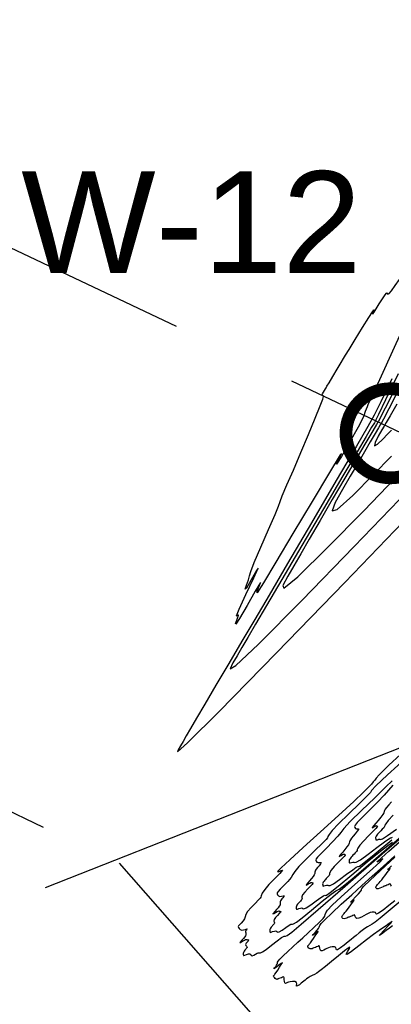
# Model space of a CAD drawing. Extents: x 3249832 to 3255657, y 13789405 to 13793316.
# Tile 639 of 656: x 3252609 to 3252682, y 13791817 to 13792010. Entities that reach past the tile are written whole.
import ezdxf

# ---------------------------------------------------------------- set-up
doc = ezdxf.new("R2010")
doc.units = 0
doc.header["$LTSCALE"] = 100
doc.header["$MEASUREMENT"] = 0
doc.linetypes.add('DASHED', pattern=[0.75, 0.5, -0.25])
for name, color, linetype in [('GRATIO_03231_CON', 1, 'CONTINUOUS'), ('GRATIO_0323_ICON', 1, 'CONTINUOUS'), ('PLAN', 7, 'CONTINUOUS'), ('TARGETS_EAST', 7, 'CONTINUOUS'), ('TARGETS_WEST', 7, 'CONTINUOUS')]:
    doc.layers.add(name, color=color, linetype=linetype)
doc.styles.add('Gratio_032316_contours$0$symbol', font='symbol.shx')
doc.styles.get("Standard").update_dxf_attribs({"font": 'arial.ttf'})
doc.linetypes.add('Gratio_032316_contours$0$DEPRESSION', pattern='A,0.3,["%",Gratio_032316_contours$0$symbol,S=0.05,R=180,X=0,Y=0],0.0001', length=0.3001)

# ---------------------------------------------------------------- blocks, each defined once
blk = doc.blocks.new('Gratio_032316_contours')
at = {"layer": 'GRATIO_03231_CON', "color": 1, "linetype": 'Continuous', "flags": 128}
for points in [[(3252681.87, 13791939.36), (3252679.67, 13791934.86), (3252678.39, 13791932.27), (3252677.15, 13791930.02), (3252674.9, 13791926.17), (3252670.96, 13791919.43), (3252666.1, 13791911.09), (3252661.42, 13791903.09), (3252657.79, 13791896.9), (3252654.98, 13791892.1), (3252652.46, 13791887.85), (3252649.88, 13791883.47), (3252647.37, 13791879.22), (3252645.19, 13791875.53), (3252643.56, 13791872.74), (3252642.39, 13791870.74), (3252641.55, 13791869.3), (3252640.92, 13791868.21), (3252640.41, 13791867.34), (3252639.96, 13791866.56), (3252639.86, 13791866.14), (3252641.82, 13791867.89), (3252647.93, 13791873.99), (3252659.22, 13791885.56), (3252672.63, 13791899.41), (3252684.05, 13791911.28)], [(3252683.1, 13791940.37), (3252680.61, 13791935.24), (3252679.22, 13791932.37), (3252678.72, 13791931.31), (3252678.65, 13791931.15), (3252678.63, 13791931.1), (3252678.44, 13791930.76), (3252677.9, 13791929.85), (3252676.85, 13791928.06), (3252675.05, 13791925.01), (3252672.27, 13791920.31), (3252668.45, 13791913.85), (3252664.18, 13791906.63), (3252660.26, 13791899.98), (3252657.27, 13791894.88), (3252655.14, 13791891.23), (3252653.61, 13791888.6), (3252652.45, 13791886.61), (3252651.53, 13791885.02), (3252650.71, 13791883.6), (3252650.16, 13791882.47), (3252651.26, 13791883.08), (3252655.66, 13791887.24), (3252664.21, 13791895.87), (3252674.49, 13791906.45), (3252683.3, 13791915.59)], [(3252682.39, 13791937.21), (3252680.58, 13791933.64), (3252679.6, 13791931.72), (3252679.23, 13791931.01), (3252679.17, 13791930.91), (3252679.12, 13791930.85), (3252678.84, 13791930.4), (3252678.11, 13791929.16), (3252678.11, 13791929.16), (3252676.75, 13791926.87), (3252674.86, 13791923.67), (3252672.61, 13791919.84), (3252670.18, 13791915.67), (3252667.79, 13791911.55), (3252665.67, 13791907.9), (3252663.99, 13791905.01), (3252662.64, 13791902.69), (3252661.45, 13791900.63), (3252660.47, 13791898.79), (3252660.7, 13791898.28), (3252663.4, 13791900.49), (3252669.19, 13791906.18), (3252676.35, 13791913.48), (3252682.54, 13791919.9)], [(3252683.12, 13791937.08), (3252681.28, 13791933.47), (3252680.25, 13791931.46), (3252679.86, 13791930.71), (3252679.8, 13791930.61), (3252679.79, 13791930.61), (3252679.79, 13791930.62), (3252679.78, 13791930.62), (3252679.75, 13791930.59), (3252679.6, 13791930.37), (3252679.24, 13791929.77), (3252679.24, 13791929.77), (3252678.58, 13791928.64), (3252677.64, 13791927.03), (3252676.48, 13791925.04), (3252675.16, 13791922.77), (3252673.71, 13791920.29), (3252672.19, 13791917.67), (3252670.77, 13791915.11), (3252670.14, 13791913.47), (3252671.13, 13791913.74), (3252674.18, 13791916.49), (3252678.22, 13791920.52), (3252681.79, 13791924.21)], [(3252685.82, 13791867.72), (3252681.25, 13791863.52), (3252679.35, 13791861.64), (3252678.81, 13791860.97), (3252678.52, 13791860.58), (3252678.22, 13791860.23), (3252677.86, 13791859.82), (3252677.34, 13791859.26), (3252676.31, 13791858.24), (3252674.41, 13791856.43), (3252671.42, 13791853.68), (3252667.88, 13791850.45), (3252664.49, 13791847.37), (3252661.87, 13791844.98), (3252660.16, 13791843.4), (3252659.43, 13791842.64), (3252659.62, 13791842.61), (3252660.17, 13791842.88), (3252660.42, 13791842.91), (3252659.89, 13791842.3), (3252658.85, 13791841.25), (3252657.75, 13791840.1), (3252656.94, 13791839.12), (3252656.44, 13791838.38), (3252656.21, 13791837.9), (3252656.14, 13791837.64), (3252656.05, 13791837.44), (3252655.74, 13791837.07), (3252655.07, 13791836.4), (3252654.26, 13791835.57), (3252653.58, 13791834.79), (3252653.24, 13791834.21), (3252653.11, 13791833.78), (3252652.98, 13791833.39), (3252652.7, 13791832.97), (3252652.33, 13791832.55), (3252652, 13791832.21), (3252651.79, 13791831.99), (3252651.72, 13791831.84), (3252651.76, 13791831.68), (3252651.9, 13791831.48), (3252652.12, 13791831.27), (3252652.43, 13791831.16), (3252652.8, 13791831.19), (3252653.17, 13791831.3), (3252653.42, 13791831.38), (3252653.49, 13791831.35), (3252653.43, 13791831.25), (3252653.33, 13791831.12), (3252653.24, 13791831.02), (3252653.19, 13791830.91), (3252653.18, 13791830.79), (3252653.2, 13791830.61), (3252653.22, 13791830.41), (3252653.21, 13791830.21), (3252653.14, 13791830.02), (3252653, 13791829.82), (3252652.76, 13791829.54), (3252652.44, 13791829.19), (3252652.16, 13791828.87), (3252652.06, 13791828.69), (3252652.25, 13791828.76), (3252652.6, 13791828.98), (3252652.95, 13791829.2), (3252653.18, 13791829.31), (3252653.32, 13791829.33), (3252653.43, 13791829.31), (3252653.55, 13791829.28), (3252653.68, 13791829.25), (3252653.77, 13791829.22), (3252653.81, 13791829.18), (3252653.77, 13791829.12), (3252653.66, 13791829), (3252653.48, 13791828.8), (3252653.29, 13791828.57), (3252653.19, 13791828.34), (3252653.23, 13791828.15), (3252653.34, 13791828), (3252653.45, 13791827.88), (3252653.48, 13791827.79), (3252653.46, 13791827.72), (3252653.41, 13791827.66), (3252653.36, 13791827.61), (3252653.3, 13791827.54), (3252653.2, 13791827.42), (3252653.05, 13791827.23), (3252652.89, 13791827), (3252652.77, 13791826.76), (3252652.72, 13791826.55), (3252652.73, 13791826.38), (3252652.76, 13791826.25), (3252652.78, 13791826.18), (3252652.85, 13791826.17), (3252653.03, 13791826.24), (3252653.35, 13791826.37), (3252653.72, 13791826.49), (3252654.02, 13791826.51), (3252654.02, 13791826.51), (3252654.19, 13791826.37), (3252654.3, 13791826.19), (3252654.47, 13791826.1), (3252654.77, 13791826.22), (3252655.14, 13791826.44), (3252655.46, 13791826.64), (3252655.66, 13791826.72), (3252655.79, 13791826.71), (3252655.92, 13791826.68), (3252656.13, 13791826.71), (3252656.52, 13791826.9), (3252657.21, 13791827.37), (3252658.24, 13791828.18), (3252659.35, 13791829.07), (3252660.25, 13791829.73), (3252660.72, 13791829.94), (3252660.98, 13791829.95), (3252661.36, 13791830.11), (3252662.23, 13791830.76), (3252664.08, 13791832.33), (3252667.43, 13791835.23), (3252672.71, 13791839.8), (3252679.98, 13791846.1), (3252689.18, 13791854.07)], [(3252685.04, 13791865.28), (3252681.02, 13791861.61), (3252678.71, 13791859.45), (3252677.86, 13791858.55), (3252677.65, 13791858.2), (3252677.11, 13791857.55), (3252675.54, 13791856.02), (3252673.4, 13791853.98), (3252671.41, 13791852.05), (3252670.15, 13791850.7), (3252669.54, 13791849.91), (3252669.32, 13791849.5), (3252669.23, 13791849.27), (3252668.98, 13791848.93), (3252668.22, 13791848.16), (3252666.78, 13791846.78), (3252665.07, 13791845.11), (3252663.63, 13791843.63), (3252662.84, 13791842.67), (3252662.47, 13791842.05), (3252662.12, 13791841.48), (3252661.48, 13791840.73), (3252660.69, 13791839.91), (3252659.99, 13791839.2), (3252659.55, 13791838.75), (3252659.37, 13791838.48), (3252659.36, 13791838.29), (3252659.46, 13791838.07), (3252659.65, 13791837.88), (3252659.92, 13791837.78), (3252660.25, 13791837.81), (3252660.56, 13791837.88), (3252660.72, 13791837.89), (3252660.69, 13791837.75), (3252660.51, 13791837.52), (3252660.3, 13791837.27), (3252660.14, 13791837.07), (3252660.04, 13791836.91), (3252659.99, 13791836.75), (3252659.99, 13791836.56), (3252659.98, 13791836.35), (3252659.93, 13791836.11), (3252659.78, 13791835.84), (3252659.55, 13791835.54), (3252659.25, 13791835.19), (3252658.91, 13791834.81), (3252658.64, 13791834.5), (3252658.55, 13791834.34), (3252658.72, 13791834.4), (3252659.03, 13791834.6), (3252659.35, 13791834.8), (3252659.56, 13791834.9), (3252659.69, 13791834.92), (3252659.79, 13791834.89), (3252659.9, 13791834.86), (3252660.01, 13791834.83), (3252660.09, 13791834.79), (3252660.1, 13791834.74), (3252660.01, 13791834.62), (3252659.79, 13791834.39), (3252659.44, 13791834.02), (3252659.05, 13791833.6), (3252658.78, 13791833.21), (3252658.71, 13791832.93), (3252658.78, 13791832.75), (3252658.85, 13791832.61), (3252658.84, 13791832.49), (3252658.76, 13791832.37), (3252658.67, 13791832.26), (3252658.58, 13791832.17), (3252658.48, 13791832.06), (3252658.37, 13791831.93), (3252658.22, 13791831.74), (3252658.07, 13791831.52), (3252657.95, 13791831.3), (3252657.91, 13791831.11), (3252657.92, 13791830.94), (3252657.94, 13791830.82), (3252657.97, 13791830.74), (3252658.03, 13791830.71), (3252658.2, 13791830.76), (3252658.49, 13791830.88), (3252658.83, 13791830.98), (3252659.12, 13791831), (3252659.12, 13791831), (3252659.28, 13791830.88), (3252659.45, 13791830.77), (3252659.78, 13791830.82), (3252660.38, 13791831.17), (3252661.09, 13791831.67), (3252661.7, 13791832.1), (3252662.07, 13791832.31), (3252662.25, 13791832.35), (3252662.37, 13791832.33), (3252662.59, 13791832.38), (3252663.14, 13791832.71), (3252664.27, 13791833.57), (3252666.12, 13791835.08), (3252668.2, 13791836.81), (3252669.93, 13791838.2), (3252670.9, 13791838.86), (3252671.5, 13791839.2), (3252672.34, 13791839.78), (3252674.09, 13791841.22), (3252677.73, 13791844.35), (3252684.3, 13791850.04)], [(3252681.91, 13791860.43), (3252680.71, 13791859.26), (3252678.5, 13791857.15), (3252675.88, 13791854.65), (3252673.67, 13791852.47), (3252672.44, 13791851.13), (3252671.83, 13791850.33), (3252671.25, 13791849.57), (3252670.25, 13791848.49), (3252669.04, 13791847.26), (3252667.97, 13791846.19), (3252667.31, 13791845.5), (3252667.02, 13791845.12), (3252666.95, 13791844.89), (3252667.02, 13791844.67), (3252667.18, 13791844.49), (3252667.42, 13791844.4), (3252667.7, 13791844.42), (3252667.95, 13791844.46), (3252668.03, 13791844.4), (3252667.89, 13791844.15), (3252667.6, 13791843.79), (3252667.28, 13791843.42), (3252667.04, 13791843.13), (3252666.89, 13791842.9), (3252666.81, 13791842.71), (3252666.78, 13791842.52), (3252666.75, 13791842.29), (3252666.64, 13791842.02), (3252666.42, 13791841.66), (3252666.1, 13791841.26), (3252665.74, 13791840.83), (3252665.38, 13791840.43), (3252665.12, 13791840.13), (3252665.04, 13791839.98), (3252665.18, 13791840.04), (3252665.47, 13791840.21), (3252665.76, 13791840.39), (3252665.95, 13791840.48), (3252666.06, 13791840.5), (3252666.15, 13791840.48), (3252666.25, 13791840.45), (3252666.34, 13791840.42), (3252666.4, 13791840.37), (3252666.39, 13791840.29), (3252666.25, 13791840.12), (3252665.92, 13791839.78), (3252665.39, 13791839.24), (3252664.81, 13791838.62), (3252664.37, 13791838.07), (3252664.2, 13791837.71), (3252664.21, 13791837.49), (3252664.25, 13791837.34), (3252664.19, 13791837.18), (3252664.07, 13791837.02), (3252663.92, 13791836.86), (3252663.79, 13791836.72), (3252663.67, 13791836.59), (3252663.54, 13791836.44), (3252663.39, 13791836.25), (3252663.24, 13791836.04), (3252663.14, 13791835.84), (3252663.1, 13791835.66), (3252663.11, 13791835.51), (3252663.13, 13791835.38), (3252663.15, 13791835.3), (3252663.21, 13791835.26), (3252663.36, 13791835.29), (3252663.63, 13791835.39), (3252663.95, 13791835.48), (3252664.21, 13791835.5), (3252664.21, 13791835.5), (3252664.38, 13791835.4), (3252664.6, 13791835.34), (3252665.09, 13791835.54), (3252665.98, 13791836.13), (3252667.04, 13791836.89), (3252667.94, 13791837.55), (3252668.47, 13791837.89), (3252668.71, 13791837.99), (3252668.83, 13791837.98), (3252669.05, 13791838.04), (3252669.75, 13791838.52), (3252671.33, 13791839.78), (3252673.99, 13791841.99), (3252677.05, 13791844.55), (3252679.62, 13791846.66), (3252681.08, 13791847.79), (3252682.02, 13791848.45)], [(3252682.04, 13791859.58), (3252681.19, 13791858.6), (3252680.38, 13791857.66), (3252679.03, 13791856.25), (3252677.4, 13791854.62), (3252675.96, 13791853.18), (3252675.07, 13791852.26), (3252674.66, 13791851.76), (3252674.55, 13791851.49), (3252674.58, 13791851.27), (3252674.71, 13791851.1), (3252674.91, 13791851.02), (3252675.15, 13791851.04), (3252675.34, 13791851.04), (3252675.34, 13791850.91), (3252675.09, 13791850.55), (3252674.68, 13791850.06), (3252674.26, 13791849.57), (3252673.94, 13791849.18), (3252673.73, 13791848.9), (3252673.62, 13791848.67), (3252673.57, 13791848.47), (3252673.51, 13791848.24), (3252673.36, 13791847.92), (3252673.06, 13791847.48), (3252672.65, 13791846.98), (3252672.23, 13791846.48), (3252671.85, 13791846.05), (3252671.6, 13791845.75), (3252671.52, 13791845.62), (3252671.65, 13791845.67), (3252671.9, 13791845.83), (3252672.16, 13791845.99), (3252672.33, 13791846.07), (3252672.43, 13791846.08), (3252672.51, 13791846.07), (3252672.59, 13791846.04), (3252672.67, 13791846.01), (3252672.71, 13791845.95), (3252672.68, 13791845.85), (3252672.48, 13791845.62), (3252672.05, 13791845.17), (3252671.35, 13791844.46), (3252670.58, 13791843.64), (3252669.96, 13791842.93), (3252669.69, 13791842.49), (3252669.64, 13791842.24), (3252669.64, 13791842.07), (3252669.55, 13791841.87), (3252669.38, 13791841.66), (3252669.18, 13791841.46), (3252669.01, 13791841.28), (3252668.86, 13791841.12), (3252668.71, 13791840.95), (3252668.56, 13791840.76), (3252668.42, 13791840.57), (3252668.33, 13791840.38), (3252668.29, 13791840.22), (3252668.3, 13791840.07), (3252668.32, 13791839.95), (3252668.34, 13791839.86), (3252668.39, 13791839.8), (3252668.53, 13791839.82), (3252668.78, 13791839.89), (3252669.07, 13791839.98), (3252669.31, 13791839.99), (3252669.31, 13791839.99), (3252669.47, 13791839.91), (3252669.75, 13791839.92), (3252670.41, 13791840.26), (3252671.59, 13791841.08), (3252672.99, 13791842.12), (3252674.19, 13791843.01), (3252674.87, 13791843.48), (3252675.16, 13791843.63), (3252675.29, 13791843.63), (3252675.52, 13791843.71), (3252676.36, 13791844.33), (3252678.39, 13791845.98), (3252681.87, 13791848.9)], [(3252682.1, 13791853.69), (3252681.15, 13791852.66), (3252680.67, 13791852.05), (3252680.51, 13791851.73), (3252680.44, 13791851.52), (3252680.26, 13791851.26), (3252679.99, 13791850.96), (3252679.7, 13791850.66), (3252679.44, 13791850.4), (3252679.23, 13791850.17), (3252679.05, 13791849.97), (3252678.9, 13791849.78), (3252678.78, 13791849.61), (3252678.7, 13791849.46), (3252678.67, 13791849.32), (3252678.67, 13791849.2), (3252678.69, 13791849.08), (3252678.71, 13791848.97), (3252678.75, 13791848.89), (3252678.86, 13791848.87), (3252679.06, 13791848.91), (3252679.3, 13791848.98), (3252679.49, 13791848.99), (3252679.49, 13791848.99), (3252679.65, 13791848.94), (3252680.04, 13791849.07), (3252681.03, 13791849.7), (3252682.8, 13791850.99)]]:
    blk.add_lwpolyline(points, dxfattribs=at)
at = {"layer": 'GRATIO_03231_CON', "color": 5, "linetype": 'Gratio_032316_contours$0$DEPRESSION', "flags": 128}
blk.add_lwpolyline([(3252692.71, 13791970.83), (3252693.05, 13791971.28), (3252692.81, 13791970.5), (3252692.42, 13791969.38), (3252692.19, 13791968.67), (3252692.15, 13791968.4), (3252692.25, 13791968.42), (3252692.41, 13791968.58), (3252692.51, 13791968.6), (3252692.43, 13791968.22), (3252692.01, 13791967.08), (3252690.96, 13791964.56), (3252688.93, 13791959.98), (3252685.81, 13791953.11), (3252682.33, 13791945.51), (3252679.44, 13791939.2), (3252677.82, 13791935.67), (3252677.18, 13791934.27), (3252676.99, 13791933.85), (3252676.81, 13791933.44), (3252676.61, 13791932.97), (3252676.48, 13791932.56), (3252676.41, 13791932.22), (3252676.12, 13791931.5), (3252675.26, 13791929.85), (3252673.65, 13791927.02), (3252671.96, 13791924.14), (3252671.03, 13791922.65), (3252671.35, 13791923.37), (3252672, 13791924.71), (3252671.72, 13791924.45), (3252669.61, 13791921), (3252666.21, 13791915.32), (3252662.44, 13791908.98), (3252659.13, 13791903.4), (3252656.68, 13791899.32), (3252655.42, 13791897.36), (3252655.44, 13791897.71), (3252655.99, 13791898.98), (3252656.1, 13791899.39), (3252655.09, 13791897.7), (3252653.46, 13791894.85), (3252651.99, 13791892.32), (3252651.29, 13791891.24), (3252651.22, 13791891.33), (3252651.45, 13791891.97), (3252651.69, 13791892.59), (3252651.82, 13791893), (3252651.75, 13791893.06), (3252651.5, 13791892.79), (3252651.41, 13791892.88), (3252651.92, 13791894.16), (3252653.25, 13791897.04), (3252654.78, 13791900.28), (3252655.65, 13791902.22), (3252655.31, 13791901.74), (3252654.28, 13791899.89), (3252653.34, 13791898.27), (3252653.1, 13791898.06), (3252653.37, 13791898.88), (3252653.74, 13791899.93), (3252653.95, 13791900.67), (3252654.22, 13791901.56), (3252654.89, 13791903.3), (3252656.18, 13791906.31), (3252657.7, 13791909.81), (3252658.96, 13791912.74), (3252659.62, 13791914.35), (3252659.94, 13791915.27), (3252660.38, 13791916.42), (3252661.28, 13791918.53), (3252662.55, 13791921.47), (3252664.02, 13791924.89), (3252665.51, 13791928.42), (3252666.84, 13791931.63), (3252667.82, 13791934.06), (3252668.32, 13791935.39), (3252668.47, 13791935.9), (3252668.43, 13791936.01), (3252668.35, 13791936.05), (3252668.26, 13791936.09), (3252668.2, 13791936.12), (3252668.17, 13791936.14), (3252668.19, 13791936.22), (3252668.29, 13791936.4), (3252668.46, 13791936.72), (3252668.67, 13791937.09), (3252668.84, 13791937.41), (3252668.95, 13791937.61), (3252669.14, 13791937.91), (3252669.55, 13791938.6), (3252670.29, 13791939.84), (3252671.17, 13791941.3), (3252671.92, 13791942.55), (3252672.39, 13791943.33), (3252672.8, 13791944.01), (3252673.51, 13791945.15), (3252674.7, 13791947.11), (3252676.11, 13791949.42), (3252677.33, 13791951.4), (3252678.06, 13791952.54), (3252678.35, 13791952.95), (3252678.38, 13791952.88), (3252678.29, 13791952.6), (3252678.17, 13791952.27), (3252678.1, 13791952.07), (3252678.15, 13791952.12), (3252678.37, 13791952.47), (3252678.78, 13791953.14), (3252679.37, 13791954.09), (3252680.01, 13791955.1), (3252680.53, 13791955.88), (3252680.81, 13791956.21), (3252680.92, 13791956.22), (3252680.97, 13791956.09), (3252681.09, 13791955.99), (3252681.34, 13791956.12), (3252681.82, 13791956.65), (3252682.54, 13791957.66), (3252683.35, 13791958.89), (3252684.06, 13791959.98), (3252684.5, 13791960.66), (3252684.73, 13791961.01), (3252684.88, 13791961.22), (3252685.02, 13791961.44), (3252685.17, 13791961.68), (3252685.33, 13791961.92), (3252685.48, 13791962.15), (3252685.62, 13791962.34), (3252685.73, 13791962.47), (3252685.82, 13791962.51), (3252685.87, 13791962.42), (3252685.85, 13791962.14), (3252685.77, 13791961.67), (3252685.67, 13791961.14), (3252685.62, 13791960.75), (3252685.7, 13791960.67), (3252686.03, 13791961.12), (3252686.73, 13791962.3), (3252687.86, 13791964.29), (3252689.2, 13791966.68), (3252690.47, 13791968.94), (3252691.43, 13791970.63), (3252692.07, 13791971.72), (3252692.44, 13791972.29), (3252692.57, 13791972.35), (3252692.37, 13791971.72), (3252691.73, 13791970.16), (3252690.68, 13791967.69), (3252689.71, 13791965.38), (3252689.43, 13791964.56), (3252690.23, 13791966.04), (3252691.58, 13791968.68), (3252692.71, 13791970.83)], close=True, dxfattribs=at)
at = {"layer": 'GRATIO_03231_CON', "color": 5, "linetype": 'Continuous', "flags": 128}
for points in [[(3252681.99, 13791832.01), (3252681.4, 13791831.57), (3252680.73, 13791831.06), (3252680.09, 13791830.57), (3252679.61, 13791830.2), (3252679.4, 13791830.07), (3252679.62, 13791830.35), (3252680.31, 13791831.08), (3252681.17, 13791831.98), (3252681.81, 13791832.67)], [(3252681.94, 13791832.88), (3252681.71, 13791832.73), (3252681.36, 13791832.46), (3252681.06, 13791832.23), (3252680.73, 13791832), (3252680.21, 13791831.64), (3252679.38, 13791831.08), (3252678.26, 13791830.29), (3252676.89, 13791829.26), (3252675.36, 13791828.05), (3252673.98, 13791826.97), (3252673.09, 13791826.36), (3252672.93, 13791826.46), (3252673.21, 13791827), (3252673.55, 13791827.55), (3252673.62, 13791827.79), (3252673.31, 13791827.63), (3252672.56, 13791827.06), (3252671.39, 13791826.1), (3252670.04, 13791825), (3252668.84, 13791824.01), (3252668.03, 13791823.34), (3252667.51, 13791822.94), (3252667.12, 13791822.69), (3252666.69, 13791822.47), (3252666.25, 13791822.26), (3252665.82, 13791822.05), (3252665.44, 13791821.81), (3252665.12, 13791821.57), (3252664.84, 13791821.34), (3252664.61, 13791821.15), (3252664.37, 13791820.95), (3252664.08, 13791820.72), (3252663.72, 13791820.43), (3252663.38, 13791820.2), (3252663.17, 13791820.13), (3252663.16, 13791820.31), (3252663.21, 13791820.62), (3252663.14, 13791820.9), (3252662.82, 13791821.04), (3252662.36, 13791821.05), (3252661.92, 13791821), (3252661.62, 13791820.94), (3252661.43, 13791820.87), (3252661.29, 13791820.79), (3252661.13, 13791820.71), (3252660.98, 13791820.69), (3252660.86, 13791820.81), (3252660.78, 13791821.1), (3252660.75, 13791821.47), (3252660.72, 13791821.79), (3252660.68, 13791821.95), (3252660.6, 13791821.98), (3252660.45, 13791821.92), (3252660.21, 13791821.82), (3252659.94, 13791821.71), (3252659.71, 13791821.63), (3252659.58, 13791821.58), (3252659.52, 13791821.55), (3252659.47, 13791821.53), (3252659.4, 13791821.5), (3252659.3, 13791821.49), (3252659.16, 13791821.54), (3252658.99, 13791821.67), (3252658.83, 13791821.84), (3252658.71, 13791822), (3252658.66, 13791822.11), (3252658.67, 13791822.18), (3252658.69, 13791822.22), (3252658.71, 13791822.24), (3252658.73, 13791822.27), (3252658.77, 13791822.31), (3252658.83, 13791822.37), (3252658.94, 13791822.53), (3252659.16, 13791822.83), (3252659.49, 13791823.32), (3252659.86, 13791823.89), (3252660.18, 13791824.38), (3252660.38, 13791824.67), (3252660.39, 13791824.74), (3252660.18, 13791824.6), (3252659.73, 13791824.26), (3252659.22, 13791823.88), (3252658.84, 13791823.61), (3252658.75, 13791823.58), (3252658.88, 13791823.74), (3252659.08, 13791823.99), (3252659.26, 13791824.25), (3252659.37, 13791824.49), (3252659.43, 13791824.69), (3252659.45, 13791824.85), (3252659.55, 13791825.07), (3252659.89, 13791825.47), (3252660.55, 13791826.13), (3252661.46, 13791826.97), (3252662.45, 13791827.88), (3252663.43, 13791828.78), (3252664.42, 13791829.67), (3252665.47, 13791830.62), (3252666.59, 13791831.64), (3252667.63, 13791832.62), (3252668.38, 13791833.41), (3252668.71, 13791833.9), (3252668.81, 13791834.23), (3252668.91, 13791834.56), (3252669.27, 13791835.08), (3252670.18, 13791836.04), (3252671.94, 13791837.69), (3252674.63, 13791840.11), (3252677.48, 13791842.66), (3252679.52, 13791844.52), (3252680.07, 13791845.12), (3252679.63, 13791844.89), (3252679.01, 13791844.48), (3252679.11, 13791844.68), (3252681.28, 13791846.64), (3252686.97, 13791851.6)], [(3252683.48, 13791836.74), (3252681.14, 13791834.8), (3252679.56, 13791833.5), (3252678.62, 13791832.74), (3252678.03, 13791832.32), (3252677.55, 13791832.03), (3252677.08, 13791831.78), (3252676.58, 13791831.48), (3252676.01, 13791831.06), (3252675.42, 13791830.59), (3252674.86, 13791830.13), (3252674.37, 13791829.72), (3252673.87, 13791829.31), (3252673.27, 13791828.83), (3252672.51, 13791828.22), (3252671.76, 13791827.65), (3252671.21, 13791827.3), (3252671, 13791827.29), (3252670.97, 13791827.51), (3252670.9, 13791827.75), (3252670.62, 13791827.87), (3252670.19, 13791827.87), (3252669.76, 13791827.8), (3252669.41, 13791827.69), (3252669.12, 13791827.56), (3252668.83, 13791827.39), (3252668.51, 13791827.21), (3252668.19, 13791827.09), (3252667.93, 13791827.11), (3252667.79, 13791827.33), (3252667.72, 13791827.64), (3252667.68, 13791827.91), (3252667.61, 13791828.04), (3252667.51, 13791828.04), (3252667.34, 13791827.97), (3252667.11, 13791827.87), (3252666.86, 13791827.77), (3252666.65, 13791827.69), (3252666.53, 13791827.65), (3252666.45, 13791827.62), (3252666.36, 13791827.58), (3252666.22, 13791827.51), (3252666.03, 13791827.45), (3252665.83, 13791827.45), (3252665.64, 13791827.54), (3252665.48, 13791827.7), (3252665.39, 13791827.86), (3252665.38, 13791828), (3252665.42, 13791828.1), (3252665.48, 13791828.17), (3252665.52, 13791828.22), (3252665.56, 13791828.28), (3252665.63, 13791828.36), (3252665.74, 13791828.48), (3252665.92, 13791828.69), (3252666.17, 13791829.02), (3252666.49, 13791829.49), (3252666.85, 13791830.02), (3252667.16, 13791830.48), (3252667.38, 13791830.79), (3252667.44, 13791830.9), (3252667.29, 13791830.81), (3252666.92, 13791830.54), (3252666.51, 13791830.25), (3252666.3, 13791830.13), (3252666.44, 13791830.32), (3252666.8, 13791830.71), (3252667.2, 13791831.15), (3252667.48, 13791831.5), (3252667.63, 13791831.75), (3252667.68, 13791831.93), (3252667.72, 13791832.09), (3252667.97, 13791832.43), (3252668.71, 13791833.19), (3252670.1, 13791834.5), (3252671.95, 13791836.22), (3252673.99, 13791838.08), (3252675.99, 13791839.89), (3252678, 13791841.72), (3252680.14, 13791843.66), (3252682.44, 13791845.74)], [(3252682.45, 13791836.93), (3252681.3, 13791836.01), (3252680.14, 13791835.1), (3252679.25, 13791834.46), (3252678.84, 13791834.28), (3252678.73, 13791834.4), (3252678.66, 13791834.6), (3252678.41, 13791834.7), (3252678.02, 13791834.69), (3252677.59, 13791834.6), (3252677.2, 13791834.44), (3252676.8, 13791834.24), (3252676.37, 13791833.99), (3252675.88, 13791833.71), (3252675.4, 13791833.49), (3252675.01, 13791833.42), (3252674.8, 13791833.56), (3252674.7, 13791833.81), (3252674.63, 13791834.04), (3252674.55, 13791834.13), (3252674.41, 13791834.1), (3252674.23, 13791834.01), (3252674, 13791833.91), (3252673.77, 13791833.82), (3252673.59, 13791833.75), (3252673.47, 13791833.72), (3252673.38, 13791833.69), (3252673.25, 13791833.63), (3252673.04, 13791833.52), (3252672.77, 13791833.41), (3252672.5, 13791833.36), (3252672.28, 13791833.42), (3252672.13, 13791833.55), (3252672.07, 13791833.72), (3252672.09, 13791833.88), (3252672.17, 13791834.01), (3252672.26, 13791834.12), (3252672.33, 13791834.21), (3252672.39, 13791834.29), (3252672.49, 13791834.41), (3252672.66, 13791834.59), (3252672.89, 13791834.85), (3252673.18, 13791835.21), (3252673.5, 13791835.66), (3252673.84, 13791836.15), (3252674.14, 13791836.59), (3252674.38, 13791836.9), (3252674.48, 13791837.06), (3252674.4, 13791837.03), (3252674.1, 13791836.82), (3252673.8, 13791836.63), (3252673.75, 13791836.66), (3252674.12, 13791837.06), (3252674.73, 13791837.69), (3252675.32, 13791838.31), (3252675.7, 13791838.75), (3252675.88, 13791839.02), (3252675.93, 13791839.18), (3252675.99, 13791839.34), (3252676.39, 13791839.8), (3252677.53, 13791840.91), (3252679.64, 13791842.88), (3252682.45, 13791845.46)], [(3252681.8, 13791839.79), (3252681.67, 13791839.98), (3252681.59, 13791840.16), (3252681.48, 13791840.21), (3252681.32, 13791840.16), (3252681.12, 13791840.06), (3252680.9, 13791839.96), (3252680.69, 13791839.87), (3252680.53, 13791839.82), (3252680.42, 13791839.79), (3252680.32, 13791839.76), (3252680.15, 13791839.68), (3252679.86, 13791839.53), (3252679.51, 13791839.37), (3252679.17, 13791839.27), (3252678.93, 13791839.29), (3252678.78, 13791839.41), (3252678.75, 13791839.58), (3252678.81, 13791839.76), (3252678.92, 13791839.93), (3252679.04, 13791840.08), (3252679.13, 13791840.19), (3252679.22, 13791840.3), (3252679.36, 13791840.46), (3252679.58, 13791840.7), (3252679.87, 13791841.01), (3252680.19, 13791841.4), (3252680.51, 13791841.83), (3252680.83, 13791842.28), (3252681.12, 13791842.7), (3252681.38, 13791843.02), (3252681.53, 13791843.22), (3252681.5, 13791843.25), (3252681.29, 13791843.11), (3252681.1, 13791843), (3252681.21, 13791843.18), (3252681.8, 13791843.8)]]:
    blk.add_lwpolyline(points, dxfattribs=at)
at = {"layer": 'GRATIO_0323_ICON', "color": 7, "linetype": 'Continuous', "flags": 128}
for points in [[(3252682.81, 13791934.4), (3252681.51, 13791932.11), (3252680.75, 13791930.8), (3252680.33, 13791930.08), (3252679.88, 13791929.33), (3252679.2, 13791928.13), (3252678.58, 13791926.89), (3252678.44, 13791926.23), (3252679.04, 13791926.57), (3252680.07, 13791927.53), (3252681.04, 13791928.52), (3252681.59, 13791929.1), (3252681.82, 13791929.29)], [(3252681.76, 13791856.33), (3252681.24, 13791855.72), (3252680.84, 13791855.24), (3252680.58, 13791854.89), (3252680.43, 13791854.63), (3252680.36, 13791854.42), (3252680.28, 13791854.18), (3252680.08, 13791853.82), (3252679.69, 13791853.3), (3252679.2, 13791852.7), (3252678.71, 13791852.12), (3252678.32, 13791851.67), (3252678.08, 13791851.38), (3252678.01, 13791851.26), (3252678.12, 13791851.31), (3252678.34, 13791851.44), (3252678.56, 13791851.58), (3252678.71, 13791851.65), (3252678.8, 13791851.67), (3252678.86, 13791851.65), (3252678.94, 13791851.63), (3252679.01, 13791851.59), (3252679.03, 13791851.53), (3252678.96, 13791851.4), (3252678.72, 13791851.12), (3252678.18, 13791850.56), (3252677.31, 13791849.67), (3252676.34, 13791848.66), (3252675.56, 13791847.8), (3252675.18, 13791847.27), (3252675.08, 13791846.99), (3252675.04, 13791846.79), (3252674.9, 13791846.57), (3252674.68, 13791846.31), (3252674.44, 13791846.06), (3252674.23, 13791845.84), (3252674.05, 13791845.64), (3252673.88, 13791845.46), (3252673.73, 13791845.27), (3252673.6, 13791845.09), (3252673.51, 13791844.92), (3252673.48, 13791844.77), (3252673.48, 13791844.64), (3252673.5, 13791844.52), (3252673.52, 13791844.41), (3252673.57, 13791844.35), (3252673.7, 13791844.34), (3252673.92, 13791844.4), (3252674.18, 13791844.48), (3252674.4, 13791844.49), (3252674.4, 13791844.49), (3252674.56, 13791844.42), (3252674.89, 13791844.5), (3252675.72, 13791844.98), (3252677.19, 13791846.04), (3252678.94, 13791847.34), (3252680.43, 13791848.46), (3252681.28, 13791849.07), (3252681.62, 13791849.27), (3252681.74, 13791849.28), (3252681.98, 13791849.38)]]:
    blk.add_lwpolyline(points, dxfattribs=at)

msp = doc.modelspace()

# ---------------------------------------------------------------- linework, layer by layer
at = {"layer": 'PLAN', "color": 8, "linetype": 'DASHED'}
for p, q in [((3251307.05, 13792582.1), (3252689.96, 13791925.79)), ((3251280.96, 13792483.79), (3252628.4, 13791844.31)), ((3252628.4, 13791844.31), (3253526.26, 13790820.3))]:
    msp.add_line(p, q, dxfattribs=at)
at = {"layer": 'TARGETS_WEST', "color": 1}
msp.add_line((3252694.6, 13791871.33), (3252613.91, 13791839.45), dxfattribs=at)
at = {"layer": 'TARGETS_WEST', "const_width": 2.5}
msp.add_lwpolyline([(3252672.87, 13791928.68, 1), (3252690.37, 13791928.68, 1)], format="xyb", close=True, dxfattribs=at)

# ---------------------------------------------------------------- block references
at = {"layer": 'TARGETS_EAST'}
msp.add_blockref('Gratio_032316_contours', (0, 0), dxfattribs=at)

# ---------------------------------------------------------------- texts
at = {"layer": 'TARGETS_WEST'}
msp.add_text('W-12', height=20, dxfattribs=at).set_placement((3252609.18, 13791960.12))

doc.saveas('drawing.dxf')
